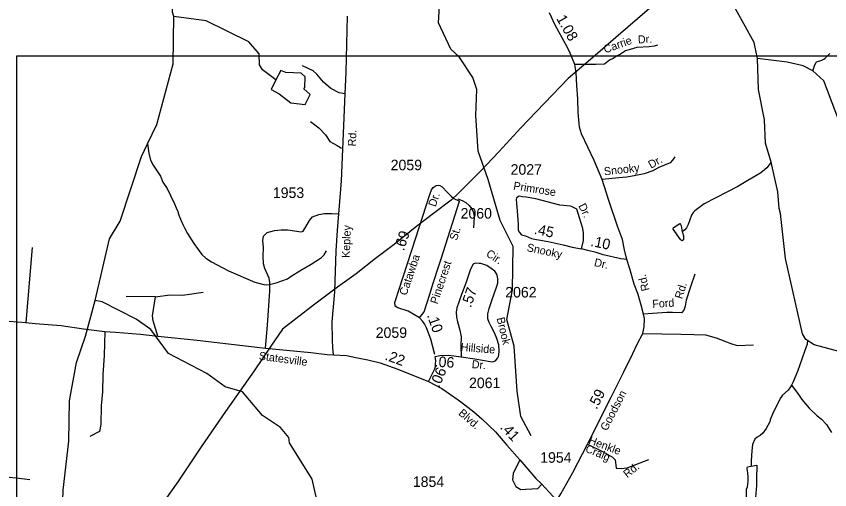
# Model space of a CAD drawing. Extents: x 1473865 to 1648260, y 639067 to 773536.
# Drawn here: x 1530800 to 1540456, y 716961 to 722586 of the extents above; entities that cross this region are included whole.
import ezdxf

# ---------------------------------------------------------------- set-up
doc = ezdxf.new("R2010")
doc.units = 0
for name, color, linetype in [('Exist Hydrographic Creek Single Shore', 7, 'Continuous'), ('Exist Hydrographic Misc Water Feature', 7, 'Continuous'), ('Exist Hydrographic Pond Under 1500 Sq Ft', 7, 'Continuous'), ('Exist Road Non-System Type 51', 7, 'Continuous'), ('Exist Road Non-System Type 51 Label', 7, 'Continuous'), ('Exist Road Primary US Attributed', 7, 'Continuous'), ('Exist Road Primary US Label', 7, 'Continuous'), ('Exist Road Primary US Mileage Hundredths English Label', 7, 'Continuous'), ('Exist Road Secondary Mileage Hundredths English Label', 7, 'Continuous'), ('Exist Road Secondary Type 51 Attributed', 7, 'Continuous'), ('Exist Road Secondary Type 51 Label', 7, 'Continuous'), ('Exist Road Secondary Type 51 Number Label', 7, 'Continuous'), ('Exist Utilities Electrical Transmission Line', 7, 'Continuous'), ('Map Preparation Inset Cut Line', 7, 'Continuous')]:
    doc.layers.add(name, color=color, linetype=linetype)

msp = doc.modelspace()

# ---------------------------------------------------------------- linework, layer by layer
at = {"layer": 'Exist Hydrographic Creek Single Shore'}
for points in [[(1532671.7, 722583), (1532655.7, 722632.6), (1532661.7, 722990.3), (1532824.7, 723305.4), (1532869.7, 723544.1), (1532981.8, 723745.3), (1532970.3, 724284.4), (1533017.4, 725215.1), (1532975.5, 725324.9), (1532928.5, 725455.6)], [(1539599.8, 722081.9), (1539560.9, 722273.2), (1539253.5, 722829.6), (1538859.8, 723268.8), (1538691.9, 723685.8), (1538636.8, 723939.7), (1538573.9, 724137.9)], [(1531734.7, 719211.1), (1531904.6, 719943), (1532032.7, 720150.4), (1532286.8, 720920), (1532358.5, 721071.1), (1532467.7, 721300.4), (1532662.7, 722021.9), (1532671.7, 722583)], [(1543782.9, 719273), (1543708.9, 719382.8), (1543542.9, 719944.2), (1543469.9, 720050.7), (1543328.9, 720129), (1542721.9, 720213.6), (1542287.9, 720163.2), (1541846.9, 720234.5), (1541226.8, 720588.3), (1540798.9, 720928.6), (1540627.9, 721181.5), (1540387.9, 721816.6), (1540255.9, 721937.4), (1540140.9, 721995.6), (1539949.9, 722042.1), (1539599.8, 722081.9)], [(1542338.8, 716009.8), (1542136.8, 716397.9), (1542027.9, 716905.7), (1541921.8, 717085), (1541922.9, 717134.3), (1541897.9, 717151.2), (1541895.8, 717525.4), (1541808.9, 717809.5), (1541717.8, 717903.2), (1541172.8, 718163.8), (1540595.8, 718595.5), (1540271.8, 718684.1), (1540172.9, 718745.2), (1540131.8, 718811.7), (1539929.9, 719708.7), (1539870.8, 720241.6), (1539855.8, 720301), (1539841.8, 720501.5), (1539759.8, 720851.4), (1539692.8, 721078.9), (1539679.8, 721354.9), (1539610.8, 721714.1), (1539599.8, 722081.9)], [(1531963.7, 712525.7), (1531840.7, 712679.1), (1531614.6, 713170.4), (1531527.7, 713454.4), (1531301.6, 713964.5), (1531210.6, 714544.1), (1531181.6, 714800.7), (1531369.7, 715614.2), (1531384.6, 716024.2), (1531343.6, 716593), (1531357.7, 716957.1), (1531424.6, 717540), (1531432.6, 718015.8), (1531514.6, 718473.7), (1531619.7, 718786.7), (1531734.7, 719211.1)]]:
    msp.add_lwpolyline(points, dxfattribs=at)
at = {"layer": 'Exist Hydrographic Misc Water Feature'}
for points in [[(1536911.7, 717603.1), (1536789.7, 717832.1), (1536744.8, 718131.7), (1536711.8, 718667.4), (1536624.7, 718984.3), (1536688.8, 719334.2), (1536696.8, 719849.4), (1536543.7, 720161.1), (1536400.8, 720646.5), (1536280.8, 720983.7), (1536254.8, 721407.7), (1536267.7, 721716), (1536219.8, 721858.1), (1536056.7, 722104.3), (1535958.8, 722195), (1535813.8, 722506.4), (1535825.8, 722772)], [(1533879.7, 721829.4), (1533720.8, 721948), (1533687.8, 722007.8), (1533681.7, 722139.2), (1533558.7, 722282.8), (1533053.8, 722532.6), (1532671.7, 722583)], [(1540255.9, 721937.4), (1540277.2, 722008.7), (1540293.4, 722037.6), (1540300.9, 722044.9), (1540361.3, 722063.7), (1540385.5, 722075.2), (1540401.7, 722086.9), (1540458.8, 722143.7)], [(1532358.5, 721071.1), (1532373.9, 720960.5), (1532391.4, 720874.2), (1532426.3, 720815.5), (1532511.2, 720686.8), (1532540.4, 720615.5), (1532592.9, 720538.5), (1532629.7, 720456.5), (1532679.9, 720358.4), (1532696.9, 720310.1), (1532717.1, 720267.9), (1532729.6, 720224.1), (1532748.2, 720176.2), (1532778.2, 720111.2), (1532798.2, 720071.3), (1532830.6, 720006.3), (1532909.2, 719886.1), (1532957.7, 719813.1), (1533002.6, 719756.2), (1533049.8, 719711.3), (1533117.8, 719666.8), (1533318.9, 719561.9), (1533632.4, 719427.6), (1533739.9, 719397.4), (1533771.8, 719396.8), (1533803.9, 719400.1), (1533884.3, 719418.5), (1534021.3, 719467.7), (1534061.9, 719498.8), (1534179, 719568.7), (1534300.7, 719639.9), (1534398, 719703.9), (1534422.3, 719721.4), (1534452.9, 719750.8), (1534483.8, 719798.1)], [(1539759.8, 720851.4), (1539708.2, 720785.5), (1539659.4, 720742.5), (1539626.9, 720719.2), (1539483.7, 720632.8), (1539363.8, 720564.6), (1539105.1, 720427.9), (1538963.8, 720358.8), (1538854.2, 720275.1), (1538833.7, 720253.5), (1538815.1, 720221.9), (1538774.9, 720110.8), (1538754.1, 720071.3), (1538737.7, 720049.6), (1538704.6, 720023.3)], [(1538704.6, 720023.3), (1538709.1, 720016.2), (1538720.3, 719976), (1538721.8, 719952), (1538719.4, 719936), (1538709.2, 719922.2), (1538701.1, 719918.4), (1538685.4, 719932.7), (1538595.8, 720058.5), (1538600.1, 720074.4), (1538608.3, 720082.2), (1538675.9, 720125.3), (1538684.9, 720110.6), (1538690.6, 720096.5), (1538704.6, 720023.3)], [(1536860.8, 715444.3), (1536704.7, 715572.2), (1536565.7, 715785), (1536311.7, 716029.8), (1536220.7, 716064.4), (1536053.7, 716067.8), (1535597.7, 716208.4), (1535456.8, 716293.3), (1534706.7, 716305.1), (1534524.7, 716367.9), (1534450.7, 716474.4), (1534310.7, 717087.7), (1534042.7, 717516.7), (1534034.7, 717582.5), (1533936.7, 717702.6), (1533722.7, 717844.8), (1533484.7, 718125.4), (1533277.7, 718185.3), (1533063.7, 718340.7), (1532608.7, 718579.6), (1532396.7, 718866.2), (1532222.7, 718987.9), (1531817.7, 719193), (1531734.7, 719211.1)], [(1540193.7, 718742.2), (1540187.6, 718690.7), (1540157.9, 718603.4), (1540073.2, 718365.2), (1540022.9, 718242.3), (1540001.7, 718203.2)], [(1540001.7, 718203.2), (1539991.7, 718183), (1539960.9, 718145.6), (1539895.7, 718083), (1539877.2, 718057.4), (1539786.1, 717877.1), (1539750, 717792), (1539743.6, 717768.2), (1539702.1, 717689.1), (1539660.9, 717634), (1539630.4, 717604.6), (1539594, 717587.4), (1539565.5, 717561.9), (1539540.3, 717500.5), (1539530.8, 717424.7), (1539524.5, 717304.9), (1539523.2, 717240.7)], [(1540001.7, 718203.2), (1540078.2, 718105.3), (1540126.8, 718032.3), (1540211.8, 717931.2), (1540307.1, 717840.7), (1540358.3, 717801.7), (1540419, 717734.5), (1540475.3, 717641.4)], [(1539558.6, 716728.3), (1539539.3, 716732.8), (1539518, 716765.2), (1539480.7, 716802), (1539471.2, 716826.2), (1539471.7, 716850.1), (1539467.8, 716858.2), (1539469.9, 716970.1), (1539478.4, 716994), (1539487.7, 717057.8), (1539489.1, 717129.7), (1539485.2, 717137.8), (1539485.7, 717161.7), (1539474.7, 717210), (1539475, 717225.9), (1539481, 717231.8), (1539523.2, 717240.7)], [(1539523.2, 717240.7), (1539589.2, 717252.3), (1539588.3, 717083.7), (1539586.8, 717011.8), (1539566.1, 716772.3), (1539558.6, 716728.3)]]:
    msp.add_lwpolyline(points, dxfattribs=at)
at = {"layer": 'Exist Hydrographic Pond Under 1500 Sq Ft'}
msp.add_lwpolyline([(1533879.7, 721829.4), (1533825.6, 721715.1), (1533919.8, 721663), (1534058.1, 721556.7), (1534228.4, 721538.6), (1534288.6, 721657), (1534214.4, 721723.1), (1534224.4, 721741.2), (1534230.4, 721865.6), (1534180.3, 721909.7), (1534000, 721917.7), (1533941.8, 721939.8), (1533879.7, 721829.4)], dxfattribs=at)
at = {"layer": 'Exist Road Non-System Type 51'}
for p, q in [((1530987.5, 719837.7), (1530912.3, 718947)), ((1532773.2, 719271.8), (1533017.7, 719309)), ((1532451, 719251.1), (1532104.2, 719256.3))]:
    msp.add_line(p, q, dxfattribs=at)
for points in [[(1538409.6, 722242.1), (1538371.3, 722228.7), (1538313.2, 722221.7), (1538167.1, 722213.8), (1538085.5, 722188.9), (1538031.4, 722173.8), (1537972.5, 722133.4), (1537933.1, 722113.6), (1537886.9, 722082.2), (1537840.3, 722065.8), (1537782, 722017.9), (1537677.8, 722011.4), (1537429.2, 722010.8)], [(1534702.9, 721663.6), (1534632.7, 721675.9), (1534531.9, 721727.8), (1534446.4, 721801.2), (1534367, 721895.9), (1534324.3, 721938.7), (1534196, 721996.7)], [(1534290.8, 721335), (1534391.6, 721261.7), (1534471, 721176.1), (1534523.5, 721099.5), (1534607.8, 721050.3), (1534660.3, 721017.2)], [(1538615.5, 720916.1), (1538588.9, 720874.4), (1538562.4, 720842.9), (1538427.8, 720787.2), (1538354.7, 720750.6), (1538254.5, 720714.2), (1538155.4, 720692.8), (1538045.6, 720674.9), (1537951.5, 720664.4), (1537795.7, 720652.2), (1537754.2, 720647)], [(1536041.6, 720417.4), (1536091.4, 720398.8), (1536137.1, 720372.3), (1536176.8, 720335.8), (1536206.8, 720297.2), (1536226, 720253.4), (1536233.3, 720203.2), (1536232.8, 720137.2), (1536226.3, 720071.3)], [(1533756.9, 718644.3), (1533783.5, 718915.4), (1533809.5, 719321.3), (1533810.4, 719423.3), (1533802.8, 719475.5), (1533750.1, 719588), (1533732.6, 719646.2), (1533729.5, 719736.3), (1533736.4, 719840.4), (1533725.2, 719920.5), (1533733.7, 719974.6), (1533778.1, 720016.1), (1533864.3, 720041.2), (1533944.3, 720050.4), (1534024.3, 720049.5), (1534182.1, 720025.9), (1534206.1, 720031.7), (1534238.7, 720083.4), (1534279.3, 720161), (1534317.8, 720204.7), (1534390, 720232.1), (1534458, 720241.3), (1534544.1, 720242.5), (1534617.7, 720239.2)], [(1538856.3, 719521.5), (1538802, 719370.1), (1538753.7, 719214.8), (1538739.1, 719142.7), (1538722.2, 719094.9), (1538696.9, 719063.9), (1538591.5, 719065.4), (1538523.6, 719066), (1538351.5, 719055.9), (1538247.2, 719046.8)], [(1532481.4, 718785.6), (1532426.3, 718969.2), (1532416.8, 719025.3), (1532451, 719251.1)], [(1532451, 719251.1), (1532623.2, 719277.4), (1532773.2, 719271.8)], [(1531851.8, 718842.5), (1531843.1, 718555.7), (1531828.7, 718325.5), (1531822.1, 718125), (1531809, 717957.4), (1531802.4, 717737.1), (1531789.3, 717655), (1531674.4, 717595.8)], [(1538236.9, 718816.9), (1538686.8, 718808.5), (1538841.5, 718805.7), (1538979.4, 718800.1), (1539106, 718766.3), (1539282, 718699.2), (1539358, 718676.6), (1539549.3, 718682.3)], [(1529761, 717743.6), (1529761.7, 717637.6), (1529729, 717295.8), (1529742.5, 717255.5), (1529776.1, 717223), (1529833.8, 717204.3), (1530081.4, 717172.9), (1530239.3, 717162.7), (1530378.9, 717140.6), (1530800.4, 717104.7), (1530960.3, 717082.5)], [(1537580.1, 717501.9), (1537766.4, 717410.5), (1537876, 717348.8), (1537910.3, 717316.8), (1537917.2, 717255.1), (1537921.7, 717218.5), (1537981.1, 717213.9), (1538051.9, 717220.8), (1538307.8, 717321.4)], [(1536777.8, 717315.6), (1536697.3, 717153.2), (1536689.3, 717079.5), (1536728, 716998.4), (1536787.8, 716963.9), (1536848.3, 716969.6), (1536990.7, 716975.1), (1537036.8, 717027.4)]]:
    msp.add_lwpolyline(points, dxfattribs=at)
at = {"layer": 'Exist Road Primary US Attributed'}
for points in [[(1529955.8, 719056.4), (1530085.2, 719038), (1530265.1, 719019.6), (1530444.3, 718990), (1530715.9, 718962.3), (1530912.3, 718947), (1531025.7, 718937.8), (1531331.4, 718913.6), (1531598.6, 718873.9), (1531851.8, 718842.5), (1531977, 718832.1), (1532272.9, 718811.2), (1532481.4, 718785.6), (1532637.2, 718769.5), (1532946.2, 718738.1), (1533756.9, 718644.3), (1534296.3, 718592.2), (1534491.3, 718568), (1534566.9, 718565.4)], [(1534566.9, 718565.4), (1534719.9, 718555.1), (1534831.5, 718531.7), (1534974.1, 718505.4), (1535119.2, 718470.8), (1535330.2, 718393.9), (1535691.7, 718247.2)], [(1535691.7, 718247.2), (1535851.5, 718164.5), (1536046.1, 718030.5), (1536123.5, 717969.8), (1536230.2, 717888.1), (1536328.2, 717804.5), (1536488.2, 717650.2), (1536623.2, 717489.6), (1536777.8, 717315.6), (1536965.6, 717096.5), (1537036.8, 717027.4), (1537124.6, 716933.2), (1537214.6, 716832.6)]]:
    msp.add_lwpolyline(points, dxfattribs=at)
at = {"layer": 'Exist Road Secondary Type 51 Attributed'}
for points in [[(1534566.9, 718565.4), (1534556.5, 718646.4), (1534553.9, 718743), (1534548.7, 718954.6), (1534581.2, 719311.7), (1534597.5, 719800.3), (1534613.7, 720040.3), (1534661.9, 720631.8), (1534702.9, 721663.6), (1534715.2, 721923.4), (1534730.3, 722588)], [(1538046.8, 719696.4), (1538020.6, 719812.7), (1537996.4, 719935.3), (1537937.5, 720091.6), (1537835.1, 720396.5), (1537754.2, 720647), (1537661.5, 720873.2), (1537508.4, 721189.4), (1537485.6, 721269.9), (1537469, 721443.7), (1537467.1, 721605), (1537455.4, 721761.3), (1537446, 721918.6), (1537429.2, 722010.8), (1537366.5, 722167.9), (1537324.6, 722251.6), (1537194.8, 722479.4), (1537130.4, 722626.7)], [(1535584.5, 719003.4), (1535453.6, 719081.5), (1535330.2, 719123.2), (1535298.1, 719143), (1535294, 719185.8), (1535345.8, 719343.7), (1535543.2, 719952.4), (1535710.6, 720466.5), (1535728.7, 720522.4), (1535746.8, 720552), (1535783.8, 720575), (1535810.2, 720579.1), (1535828.3, 720576.7), (1535854.9, 720559.2), (1535916.3, 720494.6), (1535960.3, 720448.4), (1535994, 720421.2), (1536062.3, 720390)], [(1535584.5, 719003.4), (1535640.7, 719076.4), (1535707.8, 719285.3), (1535748.1, 719413.6), (1535814.3, 719622.5), (1535845.5, 719717.9), (1535895.3, 719867.6), (1535982.9, 720139.9), (1536062.3, 720390)], [(1537507.5, 719824.1), (1537531.6, 719923.8), (1537533.1, 720012.8), (1537524.2, 720064.8), (1537483.8, 720190.9), (1537454.5, 720293.3), (1537396.7, 720321.5), (1537378.9, 720328.9), (1537252.9, 720342.3), (1536968.2, 720415), (1536854, 720436.6), (1536806, 720439), (1536769.8, 720447.9), (1536737.5, 720428.4), (1536734.4, 720414.9), (1536736.9, 720357), (1536739.8, 720320.3)], [(1536739.8, 720320.3), (1536756.1, 720115.2), (1536757.8, 720043.8), (1536773.6, 720015.6), (1536795.3, 719987.4), (1536843.6, 719975.7), (1536917.7, 719947.5), (1536976.7, 719934.6)], [(1536976.7, 719934.6), (1537000.8, 719929.4), (1537112.4, 719908.1), (1537290.2, 719870.3), (1537399.9, 719843.3), (1537507.5, 719824.1)], [(1538046.8, 719696.4), (1537977.3, 719704.9), (1537768, 719753.1), (1537685.1, 719778.3), (1537583.3, 719801.4), (1537507.5, 719824.1)], [(1537214.6, 716832.6), (1537264.8, 716914.3), (1537406.4, 717164.7), (1537580.1, 717501.9), (1537862.6, 718062.2), (1538013, 718360.9), (1538117.6, 718580.2), (1538169.9, 718689.1), (1538236.9, 718816.9), (1538251.4, 718898.1), (1538257.7, 718994.4), (1538247.2, 719046.8), (1538215.8, 719153.4), (1538176.1, 719291.6), (1538136.3, 719404.7), (1538081.2, 719583.6), (1538046.8, 719696.4)], [(1536313.6, 719648.8), (1536293, 719647.2), (1536250.2, 719653.8), (1536223.9, 719639.8), (1536191.8, 719583), (1536134.7, 719415.2), (1536084.5, 719279.5), (1536028.1, 719124.1), (1536023.2, 719072.2), (1536026.5, 719009.7), (1536035.5, 718955.4), (1536064.7, 718856.7), (1536079.9, 718778), (1536076.9, 718671.8), (1536079.9, 718541.4)], [(1536517.1, 718527.7), (1536523.7, 718544.2), (1536526.2, 718562.3), (1536530.3, 718609.1), (1536526.2, 718684), (1536505.6, 718756.4), (1536478.5, 718824.7), (1536437.4, 718898.7), (1536414.7, 718947.2), (1536396.6, 718992.5), (1536399.1, 719049.2), (1536413.5, 719114.2), (1536449.7, 719219.5), (1536502.3, 719365.9), (1536515.1, 719416.1), (1536517.5, 719463.8), (1536508.5, 719513.1), (1536478.9, 719558.4), (1536437.3, 719590.5), (1536386.9, 719625.8), (1536313.6, 719648.8)], [(1535767.6, 718569.6), (1535719.7, 718749.6), (1535671.1, 718886.1), (1535647.4, 718932.4), (1535627.3, 718958.1), (1535584.5, 719003.4)], [(1535691.7, 718247.2), (1535728.3, 718318.8), (1535767, 718398.6), (1535775.2, 718425.7), (1535777.7, 718461.9), (1535778.5, 718493.2), (1535772.5, 718542.4)], [(1535772.5, 718542.4), (1535829.5, 718554), (1535936.4, 718559.1), (1536079.9, 718541.4)], [(1536079.9, 718541.4), (1536243.5, 718516.3), (1536425, 718483.3), (1536453.8, 718479.2), (1536490, 718491.5), (1536517.1, 718527.7)]]:
    msp.add_lwpolyline(points, dxfattribs=at)
at = {"layer": 'Exist Utilities Electrical Transmission Line'}
msp.add_lwpolyline([(1538316, 722679.6), (1537916.2, 722334.3), (1537672.6, 722120.6), (1537351.9, 721845.9), (1537070.9, 721554.4), (1536790, 721261.1), (1536529.1, 720975.4), (1536307, 720741.2), (1536138.1, 720571.9), (1536054.8, 720489.4), (1535963.2, 720401), (1535752.5, 720242.6), (1535556, 720091.8), (1535284.3, 719876.4), (1535063.4, 719710), (1534836.4, 719525.9), (1534611.7, 719367.7), (1534344.3, 719166.2), (1534117.2, 718991.9), (1533961.1, 718870.6), (1533821.7, 718666.9), (1533624.6, 718372.1), (1533282.5, 717889.6), (1532995.3, 717470.4), (1532718.4, 717055), (1532429.4, 716647.6)], dxfattribs=at)
at = {"layer": 'Map Preparation Inset Cut Line'}
msp.add_lwpolyline([(1530807.2, 678673.7), (1530807.2, 722115.9), (1605695.7, 722115.9), (1605695.7, 695030), (1593323.3, 695030), (1593323.3, 678673.7), (1530807.2, 678673.7)], dxfattribs=at)

# ---------------------------------------------------------------- texts
at = {"layer": 'Exist Road Non-System Type 51 Label'}
for s, rotation, p in [('Carrie', 20.17792, (1537791.8, 722143.3)), ('Dr.', 3.07994, (1538181.1, 722261.8)), ('Dr.', 28.76813, (1538333.5, 720773.4)), ('Snooky', 6.37463, (1537781, 720694.8)), ('Rd.', 72.70389, (1538703.9, 719220.4)), ('Ford', 3.36921, (1538352.5, 719121.2)), ('Henkle', 339.42937, (1537585.9, 717511.9)), ('Craig', 336.99491, (1537546, 717415.6)), ('Rd.', 38.01189, (1538051.4, 717097.4))]:
    msp.add_text(s, height=95, rotation=rotation, dxfattribs=at).set_placement(p)
at = {"layer": 'Exist Road Primary US Label'}
for s, rotation, p in [('Statesville', 352.46414, (1533675.8, 718507.6)), ('Blvd.', 318.79854, (1536041.3, 717859.8))]:
    msp.add_text(s, height=95, rotation=rotation, dxfattribs=at).set_placement(p)
at = {"layer": 'Exist Road Primary US Mileage Hundredths English Label'}
for s, rotation, p in [('.22', 339.9724, (1535166.9, 718508.5)), ('.41', 312.64353, (1536536.5, 717697.1))]:
    msp.add_text(s, height=125, rotation=rotation, dxfattribs=at).set_placement(p)
at = {"layer": 'Exist Road Secondary Mileage Hundredths English Label'}
for s, rotation, p in [('1.08', 299.68011, (1537205.8, 722559.5)), ('.45', 347.9913, (1536939.3, 720002.2)), ('.69', 71.80128, (1535400, 719791.6)), ('.10', 348.24192, (1537609.6, 719858.2)), ('.57', 71.26739, (1536196, 719117.8)), ('.10', 289.62947, (1535673.5, 719032.9)), ('.06', 356.55236, (1535763.6, 718423.5)), ('.06', 67.16359, (1535820.1, 718166.6)), ('.59', 62.78222, (1537689.1, 717907.7))]:
    msp.add_text(s, height=125, rotation=rotation, dxfattribs=at).set_placement(p)
at = {"layer": 'Exist Road Secondary Type 51 Label'}
for s, rotation, p in [('Rd.', 87.42978, (1534829.9, 721038.3)), ('Primrose', 350.86121, (1536695.4, 720528.6)), ('Dr.', 71.12063, (1535777, 720314.7)), ('Dr.', 296.76063, (1537468.6, 720333.4)), ('Kepley', 87.81259, (1534757.8, 719714)), ('St.', 73.05533, (1536030.2, 719916.1)), ('Snooky', 347.9913, (1536854.4, 719796.9)), ('Cir.', 326.20396, (1536368.2, 719743.8)), ('Catawba', 71.2903, (1535431.8, 719262.1)), ('Pinecrest', 71.57656, (1535800, 719158.9)), ('Dr.', 347.2307, (1537653.1, 719620.3)), ('Rd.', 103.70849, (1538316.9, 719334.3)), ('Brook', 283.20825, (1536501.1, 718998.9)), ('Hillside', 355.40072, (1536072.6, 718611.2)), ('Dr.', 355.40072, (1536203.8, 718406.6)), ('Goodson', 62.78222, (1537811.2, 717652.6))]:
    msp.add_text(s, height=95, rotation=rotation, dxfattribs=at).set_placement(p)
at = {"layer": 'Exist Road Secondary Type 51 Number Label'}
for s, p in [('2059', (1535244.2, 720756.5)), ('2027', (1536667.8, 720703.4)), ('1953', (1533845.8, 720426.8)), ('2060', (1536074.4, 720182.1)), ('2062', (1536604, 719245.1)), ('2059', (1535066.6, 718765.3)), ('2061', (1536174.4, 718168.4)), ('1954', (1537019.3, 717282.1)), ('1854', (1535507.1, 716994.3))]:
    msp.add_text(s, height=125, dxfattribs=at).set_placement(p)

doc.saveas('drawing.dxf')
